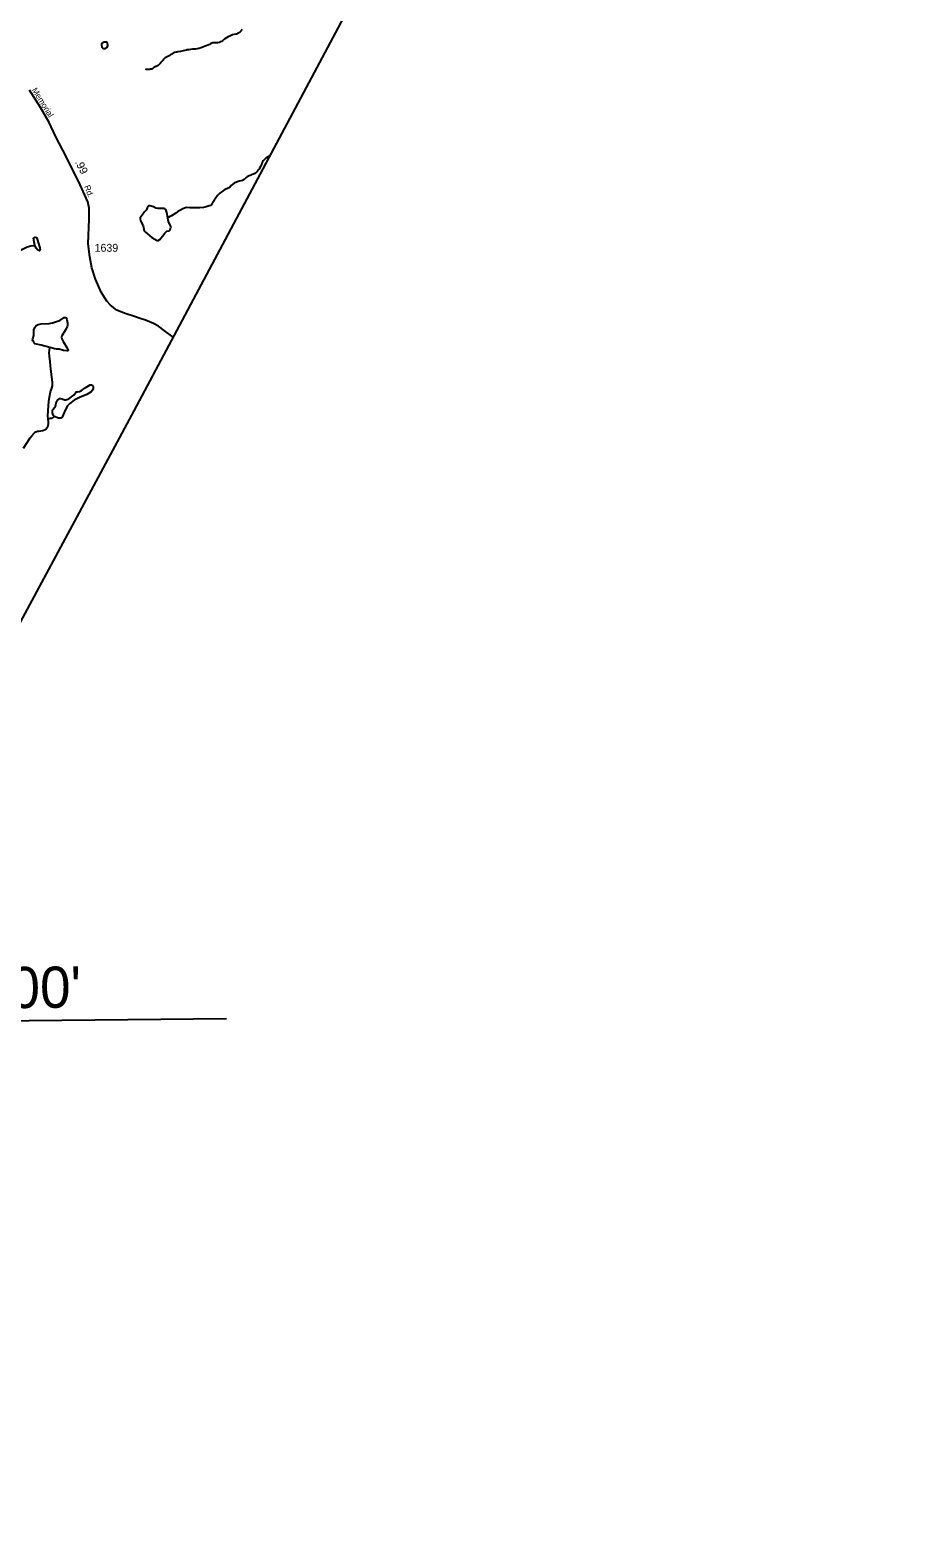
# Model space of a CAD drawing. Extents: x 2126262 to 2293712, y 749403 to 919119.
# Drawn here: x 2257183 to 2271070, y 811845 to 835686 of the extents above; entities that cross this region are included whole.
import ezdxf

# ---------------------------------------------------------------- set-up
doc = ezdxf.new("R2010")
doc.units = 0
for name, color, linetype in [('Exist Boundary Political CountyLine', 7, 'Continuous'), ('Exist Hydrographic Misc Water Feature', 7, 'Continuous'), ('Exist Hydrographic Pond Under 1500 Sq Ft', 7, 'Continuous'), ('Exist Road Secondary Mileage Hundredths English Label', 7, 'Continuous'), ('Exist Road Secondary Type 51 Attributed', 7, 'Continuous'), ('Exist Road Secondary Type 51 Label', 7, 'Continuous'), ('Exist Road Secondary Type 51 Number Label', 7, 'Continuous'), ('Map Preparation Longitude Latitude Lines', 7, 'Continuous')]:
    doc.layers.add(name, color=color, linetype=linetype)

msp = doc.modelspace()

# ---------------------------------------------------------------- linework, layer by layer
at = {"layer": 'Exist Boundary Political CountyLine'}
msp.add_lwpolyline([(2293118, 894131), (2291904, 891776), (2258822, 829665), (2255410, 823324), (2242089, 797599), (2231460, 775981), (2225011, 762953), (2220566, 753520)], dxfattribs=at)
at = {"layer": 'Exist Hydrographic Misc Water Feature'}
for points in [[(2260532, 835696), (2260516, 835678), (2260502, 835662), (2260488, 835650), (2260476, 835641), (2260460, 835632), (2260445, 835625), (2260436, 835622), (2260404, 835618), (2260379, 835610), (2260347, 835595), (2260311, 835581), (2260261, 835551), (2260245, 835536), (2260224, 835518), (2260208, 835508), (2260188, 835499), (2260172, 835493), (2260146, 835487), (2260130, 835486), (2260094, 835487), (2260086, 835487), (2260070, 835485), (2260056, 835481), (2260034, 835470), (2260016, 835460), (2259992, 835450), (2259964, 835440), (2259949, 835432), (2259920, 835420), (2259884, 835407), (2259847, 835397), (2259797, 835388), (2259751, 835384), (2259719, 835383), (2259689, 835377), (2259663, 835373)], [(2259663, 835373), (2259653, 835371), (2259603, 835359), (2259559, 835348), (2259517, 835342), (2259499, 835340), (2259488, 835337), (2259472, 835334), (2259461, 835331), (2259455, 835329), (2259441, 835320), (2259428, 835309), (2259403, 835295), (2259388, 835287), (2259370, 835277), (2259338, 835260), (2259316, 835246), (2259296, 835228), (2259285, 835214), (2259263, 835189), (2259239, 835161), (2259223, 835145), (2259204, 835129), (2259186, 835117), (2259176, 835113), (2259168, 835110), (2259157, 835106), (2259138, 835096), (2259128, 835087), (2259116, 835077), (2259104, 835072), (2259084, 835068), (2259075, 835065), (2259050, 835064), (2259031, 835065), (2259016, 835065), (2259008, 835067)], [(2260965, 833694), (2260924, 833672), (2260916, 833666), (2260908, 833661), (2260898, 833653), (2260886, 833642), (2260876, 833632), (2260864, 833618), (2260855, 833602), (2260847, 833582), (2260843, 833570), (2260833, 833550), (2260823, 833530), (2260810, 833504), (2260802, 833490), (2260788, 833471), (2260778, 833459), (2260758, 833439), (2260732, 833420), (2260713, 833411), (2260707, 833409), (2260686, 833402), (2260669, 833394), (2260633, 833378), (2260613, 833366), (2260599, 833354), (2260563, 833325), (2260557, 833321), (2260551, 833315), (2260538, 833309), (2260515, 833305), (2260485, 833296), (2260446, 833284), (2260406, 833267)], [(2260406, 833267), (2260360, 833229), (2260339, 833205), (2260323, 833191), (2260293, 833176), (2260261, 833165), (2260239, 833150), (2260219, 833136), (2260201, 833122), (2260182, 833106), (2260160, 833086), (2260146, 833070), (2260134, 833055), (2260120, 833037), (2260106, 833019), (2260093, 833001), (2260078, 832978), (2260069, 832963), (2260061, 832948), (2260055, 832939), (2260049, 832926), (2260037, 832916), (2260011, 832906), (2259967, 832893), (2259945, 832887), (2259922, 832883), (2259863, 832876), (2259792, 832874), (2259752, 832876), (2259704, 832879), (2259654, 832881), (2259622, 832873), (2259596, 832860), (2259558, 832838), (2259519, 832816), (2259485, 832794), (2259417, 832752), (2259406, 832743), (2259387, 832732), (2259360, 832720)], [(2255916, 830996), (2255926, 831079), (2255939, 831149), (2255968, 831242), (2256020, 831375), (2256087, 831518), (2256126, 831568), (2256172, 831594), (2256237, 831612), (2256361, 831672), (2256480, 831751), (2256584, 831817), (2256732, 831899), (2256856, 831991), (2256903, 832041), (2256958, 832121), (2256997, 832171), (2257064, 832223), (2257136, 832260), (2257192, 832275), (2257257, 832282)], [(2257466, 829542), (2257463, 829584), (2257470, 829674), (2257480, 829813), (2257488, 829880), (2257504, 829966), (2257526, 830025), (2257536, 830060), (2257536, 830117), (2257525, 830202), (2257507, 830326), (2257500, 830441), (2257487, 830532), (2257485, 830582), (2257489, 830627), (2257496, 830667)], [(2257080, 829075), (2257184, 829238), (2257209, 829270), (2257251, 829317), (2257274, 829336), (2257298, 829344), (2257322, 829347), (2257385, 829354), (2257433, 829379), (2257462, 829417), (2257472, 829459), (2257471, 829495), (2257466, 829542)], [(2257466, 829542), (2257498, 829548), (2257521, 829548), (2257532, 829552), (2257548, 829563), (2257560, 829579)]]:
    msp.add_lwpolyline(points, dxfattribs=at)
for points in [[(2258354, 835494), (2258335, 835490), (2258320, 835478), (2258311, 835465), (2258310, 835450), (2258317, 835416), (2258330, 835403), (2258349, 835395), (2258364, 835394), (2258376, 835398), (2258396, 835413), (2258404, 835427), (2258409, 835445), (2258406, 835482), (2258400, 835489), (2258390, 835495), (2258375, 835496)], [(2257257, 832282), (2257238, 832397), (2257244, 832410), (2257255, 832412), (2257281, 832406), (2257292, 832382), (2257338, 832243), (2257340, 832210), (2257329, 832199), (2257301, 832210), (2257281, 832232)]]:
    msp.add_lwpolyline(points, close=True, dxfattribs=at)
at = {"layer": 'Exist Hydrographic Pond Under 1500 Sq Ft'}
for points in [[(2259360, 832720), (2259345, 832804), (2259326, 832850), (2259313, 832862), (2259297, 832868), (2259203, 832867), (2259170, 832871), (2259134, 832892), (2259076, 832908), (2259053, 832906), (2259042, 832898), (2259031, 832878), (2259019, 832844), (2258991, 832814), (2258954, 832759), (2258923, 832719), (2258920, 832703), (2258926, 832672), (2258967, 832593), (2258987, 832511), (2259004, 832490), (2259108, 832408), (2259188, 832361), (2259208, 832361), (2259233, 832374), (2259276, 832426), (2259311, 832478), (2259345, 832507), (2259382, 832515), (2259398, 832527), (2259404, 832569), (2259400, 832596), (2259374, 832645), (2259365, 832681)], [(2257496, 830667), (2257355, 830704), (2257256, 830726), (2257244, 830739), (2257242, 830760), (2257238, 830766), (2257225, 830776), (2257220, 830785), (2257227, 830805), (2257240, 830858), (2257242, 830884), (2257243, 830949), (2257256, 830983), (2257279, 831014), (2257307, 831031), (2257357, 831041), (2257481, 831048), (2257538, 831059), (2257597, 831077), (2257650, 831097), (2257718, 831141), (2257741, 831145), (2257752, 831138), (2257765, 831113), (2257773, 831051), (2257773, 831017), (2257767, 830993), (2257739, 830947), (2257685, 830854), (2257680, 830832), (2257685, 830805), (2257703, 830763), (2257760, 830670), (2257785, 830627), (2257785, 830619), (2257777, 830614), (2257760, 830614), (2257712, 830619), (2257641, 830639), (2257597, 830640), (2257574, 830645)], [(2257560, 829579), (2257547, 829599), (2257535, 829637), (2257534, 829664), (2257540, 829688), (2257574, 829725), (2257581, 829739), (2257597, 829815), (2257617, 829836), (2257651, 829859), (2257664, 829862), (2257687, 829858), (2257725, 829841), (2257748, 829841), (2257792, 829858), (2257836, 829886), (2257879, 829919), (2257912, 829967), (2257917, 829969), (2257930, 829965), (2257963, 829970), (2257995, 829987), (2258052, 830032), (2258131, 830077), (2258154, 830080), (2258172, 830067), (2258179, 830048), (2258180, 830019), (2258168, 829992), (2258147, 829967), (2258081, 829927), (2257965, 829878), (2257880, 829836), (2257808, 829782), (2257771, 829745), (2257740, 829689), (2257705, 829605), (2257687, 829566), (2257667, 829552), (2257648, 829548), (2257631, 829553)]]:
    msp.add_lwpolyline(points, close=True, dxfattribs=at)
at = {"layer": 'Exist Road Secondary Type 51 Attributed'}
msp.add_lwpolyline([(2259442, 830829), (2259300, 830939), (2259209, 831004), (2259130, 831046), (2259004, 831101), (2258924, 831128), (2258815, 831165), (2258699, 831199), (2258615, 831230), (2258555, 831258), (2258455, 831336), (2258395, 831401), (2258307, 831541), (2258218, 831750), (2258155, 831930), (2258125, 832102), (2258100, 832309), (2258114, 832696), (2258117, 832803), (2258114, 832869), (2258095, 832973), (2257973, 833242), (2257755, 833678), (2257583, 834012), (2257481, 834228), (2257347, 834464), (2257175, 834735)], dxfattribs=at)
at = {"layer": 'Map Preparation Longitude Latitude Lines'}
msp.add_line((2252357, 819985), (2260286, 820055), dxfattribs=at)

# ---------------------------------------------------------------- texts
at = {"layer": 'Exist Road Secondary Mileage Hundredths English Label'}
msp.add_text('.99', height=125, rotation=297.4972, dxfattribs=at).set_placement((2257886, 833600))
at = {"layer": 'Exist Road Secondary Type 51 Label'}
for s, rotation, p in [('Memorial', 301.9402, (2257204, 834739)), ('Rd.', 291.3868, (2258034, 833214))]:
    msp.add_text(s, height=95, rotation=rotation, dxfattribs=at).set_placement(p)
at = {"layer": 'Exist Road Secondary Type 51 Number Label'}
msp.add_text('1639', height=125, dxfattribs=at).set_placement((2258202, 832182))
at = {"layer": 'Map Preparation Longitude Latitude Lines'}
msp.add_text("36° 00'", height=650, rotation=0.505, dxfattribs=at).set_placement((2255302, 820207))

doc.saveas('drawing.dxf')
